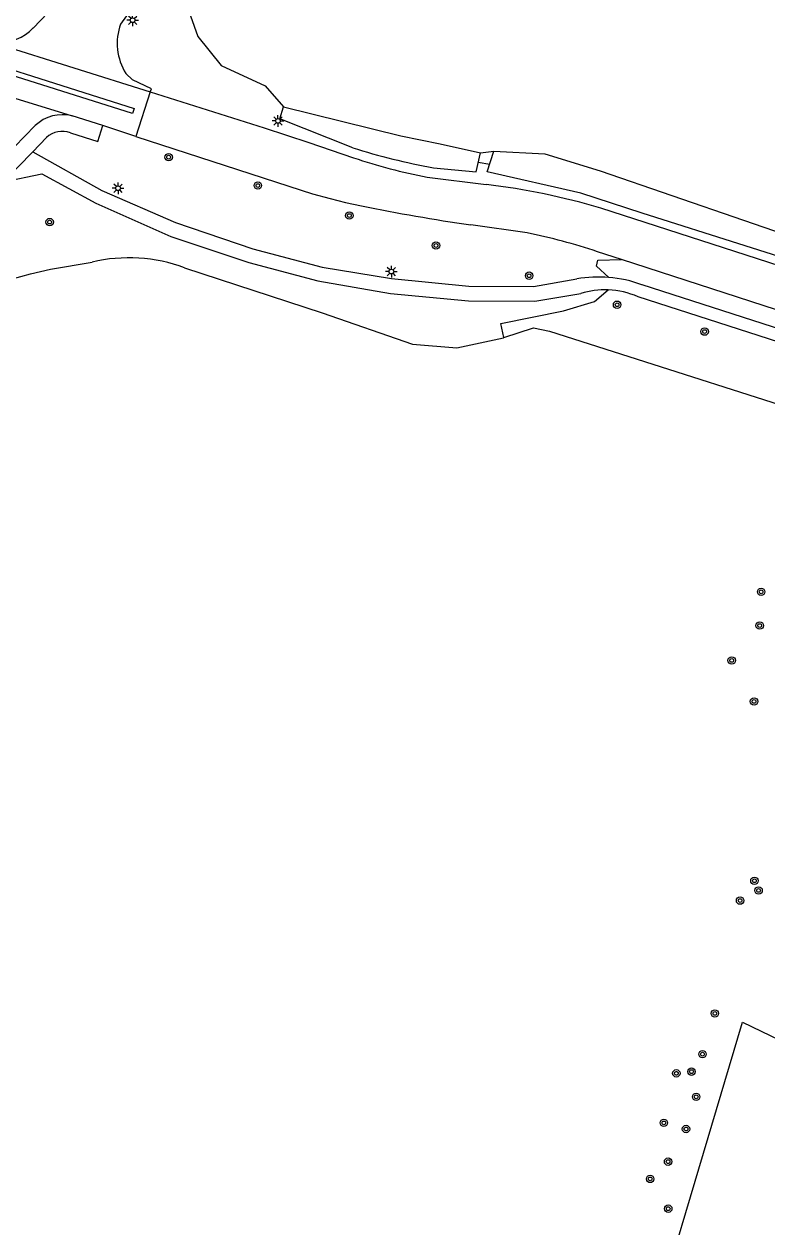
# Model space of a CAD drawing. Extents: x 128999 to 131010, y 395498 to 399007.
# Drawn here: x 130311.9 to 130391.8, y 397773.9 to 397903.2 of the extents above; entities that cross this region are included whole.
import ezdxf

# ---------------------------------------------------------------- set-up
doc = ezdxf.new("R2010")
doc.units = 0
for name, color, linetype in [('gg-afsc-hekwerk', 7, 'Continuous'), ('gg-knt-verharding', 7, 'Continuous'), ('gg-knt-verharding nz', 7, 'Continuous'), ('gg-kntw-bovenkant insteek waterloop', 7, 'Continuous'), ('gg-kntw-greppel-droge sloot', 7, 'Continuous'), ('gg-kwrk-duiker nz buis', 7, 'Continuous'), ('gt-grn-groengrens', 7, 'Continuous'), ('gt-symb-boom', 7, 'Continuous'), ('gt-symb-lichtmast', 7, 'Continuous')]:
    doc.layers.add(name, color=color, linetype=linetype)

# ---------------------------------------------------------------- blocks, each defined once
blk = doc.blocks.new('gt0-BOOM')
at = {"layer": 'gt-symb-boom'}
for radius in [0.4, 0.2]:
    blk.add_circle((0, 0), radius, dxfattribs=at)
blk = doc.blocks.new('gt0-LMAST')
at = {"layer": 'gt-symb-lichtmast'}
for p, q in [((-0.18, 0.17), (-0.45, 0.44)), ((-0.01, 0.25), (-0.01, 0.62)), ((0.17, 0.17), (0.44, 0.44)), ((-0.26, 0), (-0.63, 0)), ((-0.18, -0.18), (-0.45, -0.45)), ((-0.01, -0.25), (-0.01, -0.63)), ((0.44, -0.45), (0.17, -0.18)), ((0.24, 0), (0.62, 0))]:
    blk.add_line(p, q, dxfattribs=at)
blk.add_circle((-0.01, 0), 0.25, dxfattribs=at)

msp = doc.modelspace()

# ---------------------------------------------------------------- linework, layer by layer
at = {"layer": 'gg-afsc-hekwerk'}
for points in [[(130304.84, 397874.06), (130310.54, 397875.81), (130312.64, 397876.4), (130314.76, 397876.88), (130319.24, 397877.65)], [(130329.19, 397877.03), (130343.97, 397872.17), (130353.67, 397868.81), (130358.45, 397868.42), (130363.47, 397869.51), (130363.5, 397869.52)], [(130363.5, 397869.52), (130366.67, 397870.57), (130368.4, 397870.23)], [(130368.4, 397870.23), (130438.41, 397847.86), (130441.97, 397832.12)]]:
    msp.add_lwpolyline(points, dxfattribs=at)
msp.add_arc((130323.17, 397860.58), 17.52, 69.9023, 102.9687, dxfattribs=at)
at = {"layer": 'gg-knt-verharding'}
for p, q in [((130312.91, 397902.82), (130318.79, 397908.96)), ((130323.4, 397904.79), (130322.3, 397903.25)), ((130325.49, 397895.96), (130323.93, 397891.16)), ((130320.38, 397892.32), (130317.11, 397893.36)), ((130323.93, 397891.16), (130320.38, 397892.32)), ((130314.33, 397891.04), (130312.86, 397889.52)), ((130312.86, 397889.52), (130309.73, 397886.28)), ((130355.26, 397886.79), (130361.61, 397885.98)), ((130366, 397880.79), (130359.93, 397881.64)), ((130376.14, 397877.92), (130373.54, 397878.76))]:
    msp.add_line(p, q, dxfattribs=at)
for points in [[(130325.49, 397895.96), (130325.61, 397896.28), (130323.58, 397897.25), (130322.88, 397897.93)], [(130325.49, 397895.96), (130337.74, 397892.1), (130342.54, 397890.51), (130347.34, 397888.86)], [(130313.13, 397892.32), (130307.52, 397886.6), (130307.14, 397886.29)], [(130316.92, 397891.56), (130319.85, 397890.61), (130320.38, 397892.32)], [(130323.93, 397891.16), (130341.7, 397885.38), (130342.92, 397885), (130344.84, 397884.47), (130346.48, 397884.07), (130348.18, 397883.68)], [(130312.86, 397889.52), (130320.3, 397885.35), (130328.19, 397881.92), (130336.5, 397879.06), (130343.96, 397877.1), (130351.42, 397875.88), (130359.72, 397875.06), (130366.68, 397875.01), (130371.34, 397875.84)], [(130309.73, 397886.28), (130313.83, 397887.15), (130319.63, 397883.97), (130327.69, 397880.39), (130336.08, 397877.59), (130343.49, 397875.64), (130351.31, 397874.26), (130359.69, 397873.48), (130366.83, 397873.44), (130371.75, 397874.25)], [(130471.79, 397851.27), (130435, 397863.48), (130403.92, 397873.74), (130373.93, 397883.45)], [(130441.13, 397856.62), (130433.49, 397859.08), (130402.5, 397869.35), (130376.14, 397877.92)], [(130440.21, 397855.04), (130402.15, 397867.52), (130378.34, 397875.2)], [(130444.56, 397851.86), (130401.7, 397866.22), (130377.93, 397873.91)]]:
    msp.add_lwpolyline(points, dxfattribs=at)
for centre, radius, start, end in [((130309.36, 397906.11), 4.83, 265.921, 317.1576), ((130328.07, 397901.18), 6.13, 160.2782, 212.076), ((130316.06, 397889.24), 4.26, 75.7299, 133.5716), ((130316.06, 397889.14), 2.57, 70.5433, 132.281), ((130366.64, 397946.3), 60.59, 251.4209, 259.1773), ((130353.18, 397813.85), 72.62, 73.3955, 83.3307), ((130395.09, 398118.71), 239.66, 258.7126, 261.5632), ((130353.39, 397818.84), 63.22, 71.4111, 78.4955), ((130373.68, 397862.72), 13.32, 85.3038, 100.082), ((130373.68, 397862.77), 13.27, 69.4532, 85.3196), ((130374.38, 397865.89), 8.77, 87.8595, 107.4441), ((130374.39, 397865.92), 8.74, 66.1066, 87.8912)]:
    msp.add_arc(centre, radius, start, end, dxfattribs=at)
at = {"layer": 'gg-knt-verharding nz'}
for p, q in [((130307.96, 397901.48), (130325.49, 397895.96)), ((130298.71, 397899.07), (130317.11, 397893.36))]:
    msp.add_line(p, q, dxfattribs=at)
msp.add_lwpolyline([(130299.61, 397901.83), (130323.76, 397894.18), (130323.58, 397893.61), (130299.42, 397901.25)], dxfattribs=at)
at = {"layer": 'gg-kntw-bovenkant insteek waterloop'}
for points in [[(130347.25, 397889.95), (130339.41, 397893.07), (130339.8, 397894.33)], [(130339.8, 397894.33), (130352.44, 397891.21), (130356.66, 397890.37), (130361, 397889.4)], [(130412.34, 397874.21), (130411.57, 397872.37), (130378.36, 397882.9), (130371.77, 397885.07), (130361.71, 397887.34), (130362.4, 397889.58)], [(130362.4, 397889.58), (130367.91, 397889.28), (130373.83, 397887.47), (130412.34, 397874.21)], [(130355.94, 397887.79), (130360.51, 397887.35), (130361, 397889.4)]]:
    msp.add_lwpolyline(points, dxfattribs=at)
msp.add_arc((130367.82, 397954.39), 67.65, 252.2948, 259.8811, dxfattribs=at)
at = {"layer": 'gg-kntw-greppel-droge sloot'}
msp.add_lwpolyline([(130374.77, 397876), (130373.46, 397877.2), (130373.61, 397877.86), (130376.14, 397877.92)], dxfattribs=at)
at = {"layer": 'gg-kwrk-duiker nz buis'}
msp.add_line((130360.75, 397888.38), (130361.97, 397888.17), dxfattribs=at)
at = {"layer": 'gt-grn-groengrens'}
msp.add_line((130361, 397889.4), (130362.4, 397889.58), dxfattribs=at)
for points in [[(130333.94, 397913.64), (130329.23, 397905.73), (130330.59, 397901.92), (130333.12, 397898.79), (130337.83, 397896.62), (130339.8, 397894.33)], [(130363.5, 397869.52), (130363.17, 397871.05), (130369.91, 397872.41), (130373.25, 397873.4), (130374.71, 397874.65)], [(130389.15, 397795.89), (130410.01, 397785.82), (130415.17, 397783.63), (130400.66, 397745.34), (130376.06, 397751.93), (130389.15, 397795.89)]]:
    msp.add_lwpolyline(points, dxfattribs=at)

# ---------------------------------------------------------------- block references
at = {"layer": 'gt-symb-boom'}
for p in [(130327.47, 397888.93), (130337.06, 397885.88), (130346.89, 397882.65), (130314.68, 397881.95), (130356.2, 397879.43), (130366.21, 397876.18), (130375.66, 397873.06), (130385.07, 397870.17), (130391.14, 397842.18), (130390.99, 397838.55), (130387.98, 397834.8), (130390.38, 397830.39), (130390.42, 397811.1), (130388.88, 397808.97), (130390.87, 397810.06), (130386.17, 397796.83), (130384.84, 397792.45), (130382.03, 397790.39), (130383.66, 397790.57), (130384.16, 397787.86), (130380.69, 397785.06), (130383.07, 397784.4), (130381.14, 397780.89), (130379.22, 397779.03), (130381.16, 397775.83)]:
    msp.add_blockref('gt0-BOOM', p, dxfattribs=at)
at = {"layer": 'gt-symb-lichtmast'}
for p in [(130323.61, 397903.66), (130339.23, 397892.83), (130322.04, 397885.59), (130351.42, 397876.63)]:
    msp.add_blockref('gt0-LMAST', p, dxfattribs=at)

doc.saveas('drawing.dxf')
